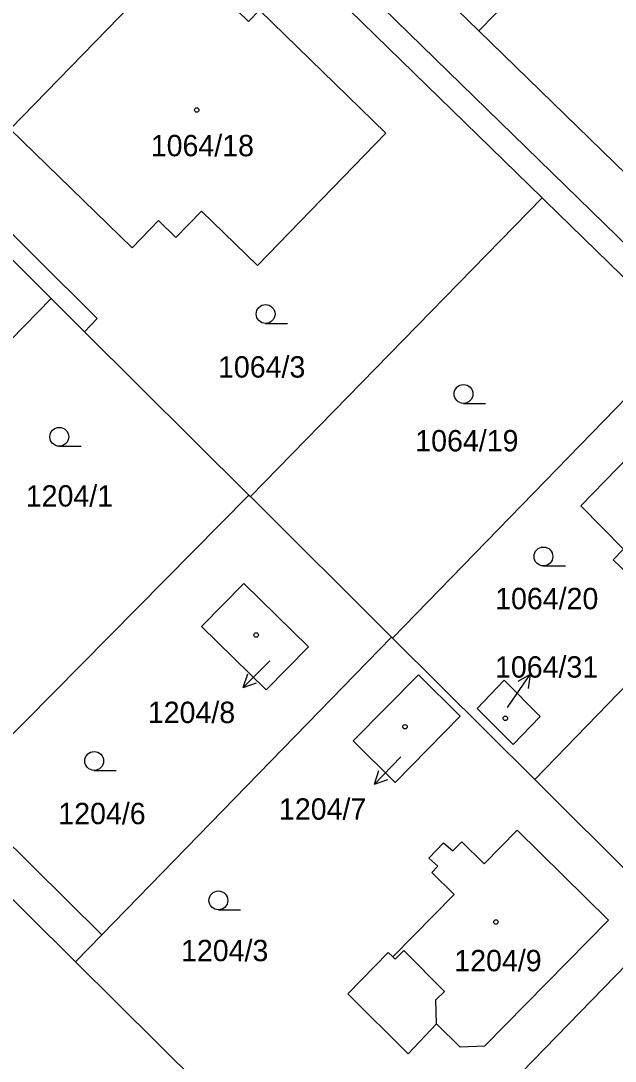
# Model space of a CAD drawing. Extents: x -724107 to -720612, y -1045267 to -1038441.
# Drawn here: x -721997.8 to -721950.5, y -1043740.8 to -1043658 of the extents above; entities that cross this region are included whole.
import ezdxf

# ---------------------------------------------------------------- set-up
doc = ezdxf.new("R2010")
doc.units = 0
for name, color, linetype in [('Hranice parcel', 7, 'Continuous'), ('Parcelní čísla', 7, 'Continuous'), ('Pop  PČ popisy', 7, 'Continuous'), ('Vnitřní kresba', 7, 'Continuous'), ('Značky budov', 7, 'Continuous'), ('Značky kultur', 7, 'Continuous')]:
    doc.layers.add(name, color=color, linetype=linetype)

msp = doc.modelspace()

# ---------------------------------------------------------------- linework, layer by layer
at = {"layer": 'Hranice parcel'}
for p, q in [((-721956.31, -1043672.09), (-721981.8, -1043647.26)), ((-721961.35, -1043658.81), (-721950.74, -1043647.98)), ((-721947.69, -1043672.11), (-721961.35, -1043658.81)), ((-721979.54, -1043695.87), (-721956.31, -1043672.09)), ((-721995.4, -1043680.11), (-722002.79, -1043672.76)), ((-722018.61, -1043703.8), (-721995.4, -1043680.11)), ((-721992.75, -1043682.75), (-721995.4, -1043680.11)), ((-721992.75, -1043682.75), (-721979.65, -1043695.76)), ((-721968.21, -1043707.12), (-721944.93, -1043683.18)), ((-721956.9, -1043718.38), (-721933.54, -1043694.28)), ((-722002.96, -1043719.28), (-721979.65, -1043695.76)), ((-721979.65, -1043695.76), (-721979.54, -1043695.87)), ((-721968.3, -1043707.04), (-721979.54, -1043695.87)), ((-721968.3, -1043707.04), (-721991.37, -1043730.73)), ((-721968.21, -1043707.12), (-721968.3, -1043707.04)), ((-721956.9, -1043718.38), (-721968.21, -1043707.12)), ((-721946.27, -1043728.96), (-721956.9, -1043718.38)), ((-721991.37, -1043730.73), (-722002.96, -1043719.28)), ((-721945.92, -1043729.31), (-721971, -1043755.1)), ((-721991.37, -1043730.73), (-721993.47, -1043732.88)), ((-721993.47, -1043732.88), (-721971, -1043755.1))]:
    msp.add_line(p, q, dxfattribs=at)
for points in [[(-721961.35, -1043658.81), (-721966.59, -1043653.7), (-721977.6, -1043642.98)], [(-721886.64, -1043737.17), (-721887.79, -1043736.05), (-721892.24, -1043731.71), (-721980.4, -1043645.84)], [(-721983.42, -1043673.17), (-721985.46, -1043675.26), (-721986.84, -1043673.91), (-721988.96, -1043676.07), (-721998.67, -1043666.64), (-721985.15, -1043652.75), (-721979.7, -1043658.08), (-721978.8, -1043657.18), (-721968.74, -1043666.96), (-721978.97, -1043677.48), (-721983.42, -1043673.17)], [(-722011.5, -1043662.08), (-721991.75, -1043681.7), (-721992.75, -1043682.75)], [(-721956.31, -1043672.09), (-721956.06, -1043672.33), (-721944.93, -1043683.18)], [(-722038.27, -1043688.58), (-722035.43, -1043691.39), (-722029.44, -1043697.31), (-722020.71, -1043705.95), (-722017.86, -1043708.76), (-722005.07, -1043721.41), (-721993.47, -1043732.88)], [(-721949.82, -1043700.06), (-721953.22, -1043696.6), (-721946.55, -1043689.75), (-721939.97, -1043696.18), (-721947.5, -1043703.92), (-721950.64, -1043700.89), (-721949.82, -1043700.06)], [(-721978.28, -1043711.25), (-721983.43, -1043706.2), (-721980.07, -1043702.78), (-721974.9, -1043707.81), (-721978.28, -1043711.25)], [(-721962.82, -1043713.34), (-721968.01, -1043718.6), (-721971.35, -1043715.3), (-721966.16, -1043710.05), (-721962.82, -1043713.34)], [(-721956.46, -1043713.36), (-721958.61, -1043715.6), (-721961.49, -1043712.72), (-721959.34, -1043710.48), (-721956.46, -1043713.36)], [(-721964.15, -1043723.41), (-721963.41, -1043724.05), (-721962.7, -1043723.33), (-721960.92, -1043725.08), (-721958.29, -1043722.41), (-721951.03, -1043729.56), (-721960.9, -1043739.6), (-721962.83, -1043739.68), (-721964.72, -1043737.8), (-721966.97, -1043740.21), (-721971.78, -1043735.42), (-721968.56, -1043732.14), (-721968.19, -1043732.49), (-721963.32, -1043727.53), (-721965.09, -1043725.77), (-721964.61, -1043725.28), (-721965.33, -1043724.62), (-721964.15, -1043723.41)]]:
    msp.add_lwpolyline(points, dxfattribs=at)
at = {"layer": 'Pop  PČ popisy'}
for p, q in [((-721977.98, -1043708.92), (-721980.102, -1043711.042)), ((-721980.102, -1043711.042), (-721979.748, -1043709.98)), ((-721958.97, -1043712.49), (-721957.249, -1043710.032)), ((-721957.249, -1043710.032), (-721958.233, -1043710.565)), ((-721957.249, -1043710.032), (-721957.413, -1043711.139)), ((-721980.102, -1043711.042), (-721979.04, -1043710.688)), ((-721959.07, -1043712.64), (-721958.97, -1043712.49)), ((-721967.56, -1043716.58), (-721969.645, -1043718.739)), ((-721969.645, -1043718.739), (-721969.309, -1043717.67)), ((-721969.645, -1043718.739), (-721968.589, -1043718.366))]:
    msp.add_line(p, q, dxfattribs=at)
at = {"layer": 'Vnitřní kresba'}
for p, q in [((-721968.01, -1043732.67), (-721968.19, -1043732.49)), ((-721967.33, -1043731.99), (-721968.01, -1043732.67)), ((-721964.09, -1043735.24), (-721967.33, -1043731.99)), ((-721964.76, -1043735.91), (-721964.09, -1043735.24)), ((-721964.72, -1043737.8), (-721964.76, -1043735.91))]:
    msp.add_line(p, q, dxfattribs=at)
at = {"layer": 'Značky budov'}
for centre in [(-721983.807, -1043665.109), (-721979.077, -1043706.879), (-721959.237, -1043713.509), (-721967.227, -1043714.179), (-721959.987, -1043729.709)]:
    msp.add_circle(centre, 0.175, dxfattribs=at)
at = {"layer": 'Značky kultur'}
for p, q in [((-721978.323, -1043682.09), (-721976.573, -1043682.09)), ((-721962.563, -1043688.45), (-721960.813, -1043688.45)), ((-721994.753, -1043691.86), (-721993.003, -1043691.86)), ((-721956.203, -1043701.38), (-721954.453, -1043701.38)), ((-721991.973, -1043717.65), (-721990.223, -1043717.65)), ((-721982.083, -1043728.74), (-721980.333, -1043728.74))]:
    msp.add_line(p, q, dxfattribs=at)
for centre in [(-721978.323, -1043681.34), (-721962.563, -1043687.7), (-721994.753, -1043691.11), (-721956.203, -1043700.63), (-721991.973, -1043716.9), (-721982.083, -1043727.99)]:
    msp.add_circle(centre, 0.75, dxfattribs=at)

# ---------------------------------------------------------------- texts
at = {"layer": 'Parcelní čísla'}
for s, p in [('1064/18', (-721987.468, -1043668.79)), ('1064/3', (-721982.115, -1043686.4)), ('1064/19', (-721966.408, -1043692.27)), ('1204/1', (-721997.42, -1043696.66)), ('1064/20', (-721960.048, -1043704.83)), ('1064/31', (-721960.058, -1043710.27)), ('1204/8', (-721987.701, -1043713.883)), ('1204/6', (-721994.83, -1043721.93)), ('1204/7', (-721977.261, -1043721.573)), ('1204/3', (-721985.06, -1043732.83)), ('1204/9', (-721963.3, -1043733.63))]:
    msp.add_text(s, height=1.7, dxfattribs=at).set_placement(p)

doc.saveas('drawing.dxf')
